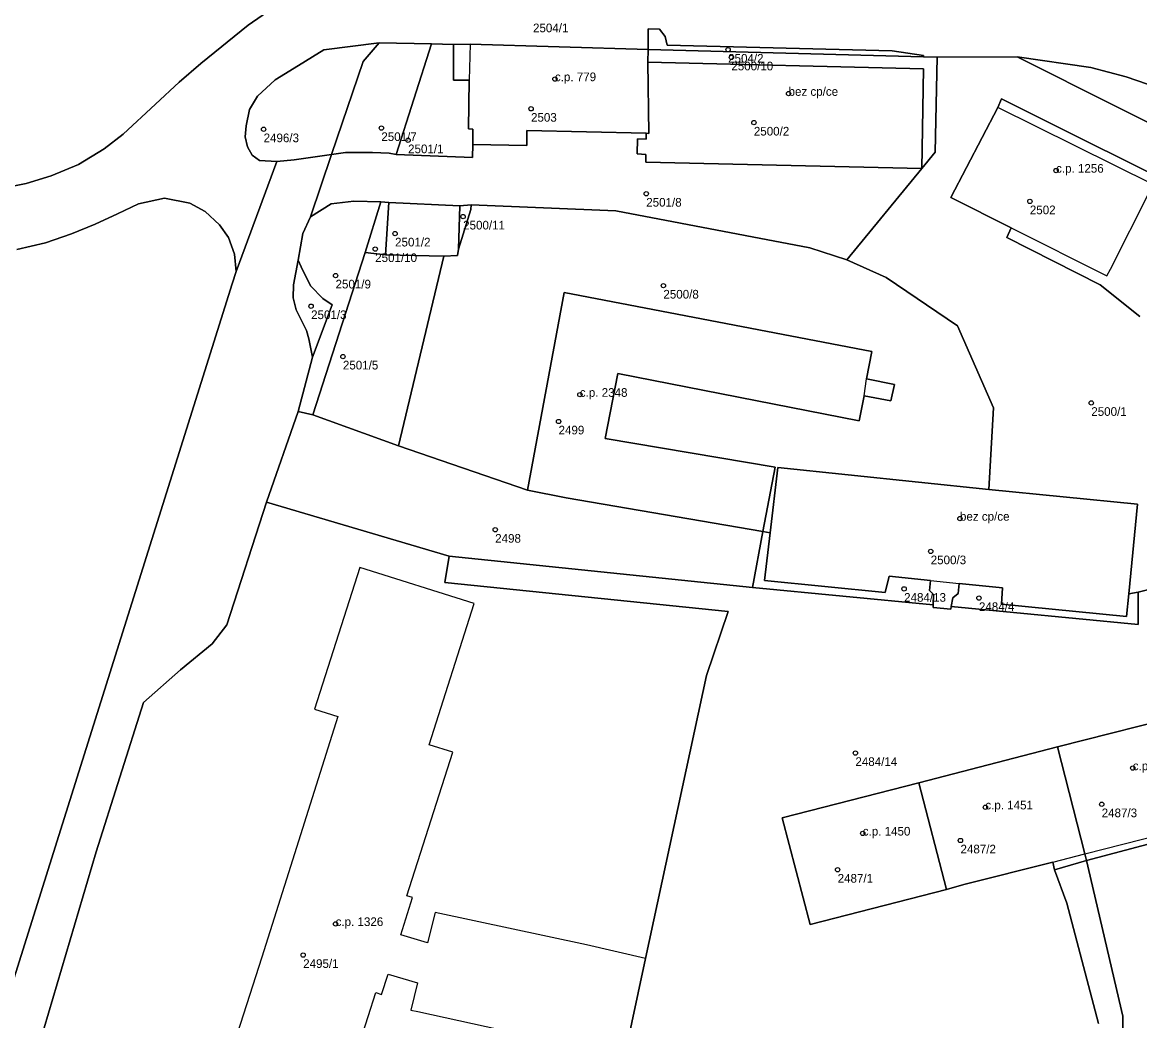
# Model space of a CAD drawing. Extents: x -878211 to -870363, y -1058464 to -1052522.
# Drawn here: x -874203.7 to -874074.6, y -1055566.8 to -1055451.4 of the extents above; entities that cross this region are included whole.
import ezdxf

# ---------------------------------------------------------------- set-up
doc = ezdxf.new("R2010")
doc.units = 0
for name, color, linetype in [('Vrstva 50', 7, 'Continuous'), ('Vrstva 51', 7, 'Continuous'), ('Vrstva 52', 7, 'Continuous')]:
    doc.layers.add(name, color=color, linetype=linetype)

msp = doc.modelspace()

# ---------------------------------------------------------------- linework, layer by layer
at = {"layer": 'Vrstva 50'}
for centre in [(-874122.14, -1055454.60994), (-874121.77, -1055455.49994), (-874142.15, -1055457.98994), (-874115.16, -1055459.67994), (-874144.91, -1055461.42994), (-874119.17, -1055463.02994), (-874175.8, -1055463.79994), (-874162.2, -1055463.65994), (-874159.11, -1055465.06994), (-874084.26, -1055468.55994), (-874131.6, -1055471.23994), (-874087.29, -1055472.11994), (-874152.75, -1055473.87994), (-874160.61, -1055475.83994), (-874162.91, -1055477.63994), (-874167.49, -1055480.68994), (-874129.62, -1055481.85994), (-874170.31, -1055484.22994), (-874166.64, -1055490.04994), (-874139.27, -1055494.44994), (-874080.19, -1055495.40994), (-874141.73, -1055497.54994), (-874095.36, -1055508.75994), (-874149.05, -1055510.05994), (-874098.74, -1055512.54994), (-874101.81, -1055516.87994), (-874093.17, -1055517.94994), (-874107.44, -1055535.84994), (-874075.4, -1055537.57994), (-874078.99, -1055541.76994), (-874092.43, -1055542.10994), (-874106.59, -1055545.12994), (-874095.3, -1055545.94994), (-874109.49, -1055549.32994), (-874167.48, -1055555.57994), (-874171.23, -1055559.17994)]:
    msp.add_circle(centre, 0.25, dxfattribs=at)
at = {"layer": 'Vrstva 51'}
for points in [[(-874206.3, -1055470.66), (-874203.22, -1055470.04), (-874200.33, -1055469.18), (-874197.18, -1055467.87), (-874194.23, -1055466.07), (-874192.04, -1055464.36), (-874188.29, -1055460.9), (-874185.54, -1055458.37), (-874183.06, -1055456.21), (-874177.59, -1055451.78), (-874174.34, -1055449.55), (-874169.81, -1055447.22), (-874166.06, -1055445.81), (-874162.22, -1055444.67), (-874158.11, -1055444.21), (-874198.9, -1055442.81), (-874202.95, -1055442.48), (-874204.59, -1055441.91)], [(-874068.39, -1055450.86), (-874075.38, -1055448.65), (-874086.9, -1055446.64), (-874097.68, -1055446.23), (-874158.11, -1055444.21), (-874162.22, -1055444.67), (-874166.06, -1055445.81), (-874169.81, -1055447.22), (-874174.34, -1055449.55), (-874177.59, -1055451.78), (-874183.06, -1055456.21), (-874185.54, -1055458.37), (-874188.29, -1055460.9), (-874192.04, -1055464.36), (-874194.23, -1055466.07), (-874197.18, -1055467.87), (-874200.33, -1055469.18), (-874203.22, -1055470.04), (-874206.3, -1055470.66)], [(-874168.85, -1055454.61), (-874162.46, -1055453.81), (-874156.4, -1055453.91), (-874153.87, -1055454.02), (-874151.95, -1055453.98), (-874131.39, -1055454.58), (-874131.36, -1055452.2), (-874130.06, -1055452.24), (-874129.43, -1055453.08), (-874129.17, -1055454.06), (-874103.18, -1055454.75), (-874099.57, -1055455.26), (-874099.59, -1055455.44), (-874098.01, -1055455.48), (-874088.75, -1055455.43), (-874080.23, -1055456.64), (-874076.17, -1055457.72), (-874068.64, -1055460.3)], [(-874179.17, -1055478.23), (-874178.98, -1055480.23), (-874174.26, -1055467.53), (-874176.28, -1055467.39), (-874177.14, -1055466.8), (-874177.67, -1055465.81), (-874177.92, -1055464.66), (-874177.83, -1055463.4), (-874177.44, -1055461.5), (-874176.52, -1055459.96), (-874174.45, -1055458.07), (-874172.26, -1055456.74), (-874168.85, -1055454.61)], [(-874066.44, -1055472.32), (-874090.56, -1055460.27), (-874091, -1055461.29), (-874096.4, -1055471.67), (-874089.43, -1055475.19), (-874089.95, -1055476.29), (-874079.15, -1055481.75), (-874074.6, -1055485.44)], [(-874074.6, -1055485.44), (-874079.15, -1055481.75), (-874089.95, -1055476.29), (-874089.43, -1055475.19), (-874096.4, -1055471.67), (-874091, -1055461.29), (-874090.56, -1055460.27), (-874066.44, -1055472.32)], [(-874201.15, -1055567.59), (-874195.16, -1055547.26), (-874189.68, -1055529.99), (-874185.4, -1055526.23), (-874181.75, -1055523.23), (-874180.04, -1055521.04), (-874175.48, -1055506.88), (-874171.82, -1055496.4), (-874170.14, -1055490.1), (-874170.56, -1055488.01), (-874170.83, -1055487.05), (-874172.04, -1055484.67), (-874172.38, -1055483.26), (-874172.34, -1055481.78), (-874171.81, -1055478.9), (-874171.25, -1055475.84), (-874170.39, -1055473.89), (-874167.95, -1055466.72), (-874172.27, -1055467.33), (-874174.26, -1055467.53), (-874178.98, -1055480.23), (-874179.44, -1055481.65), (-874199.44, -1055545.39), (-874217.51, -1055602.77)], [(-874217.51, -1055602.77), (-874199.44, -1055545.39), (-874179.44, -1055481.65), (-874178.98, -1055480.23), (-874179.17, -1055478.23), (-874179.84, -1055476.29), (-874180.9, -1055474.83), (-874182.56, -1055473.31), (-874184.32, -1055472.34), (-874187.26, -1055471.74), (-874190.27, -1055472.39), (-874192.69, -1055473.58), (-874195.24, -1055474.76), (-874197.99, -1055475.88), (-874201.01, -1055476.93), (-874204.29, -1055477.68)], [(-874204.29, -1055477.68), (-874201.01, -1055476.93), (-874197.99, -1055475.88), (-874195.24, -1055474.76), (-874192.69, -1055473.58), (-874190.27, -1055472.39), (-874187.26, -1055471.74), (-874184.32, -1055472.34), (-874182.56, -1055473.31), (-874180.9, -1055474.83), (-874179.84, -1055476.29), (-874179.17, -1055478.23)], [(-874134.1, -1055570.95), (-874131.7, -1055559.59), (-874124.65, -1055526.89), (-874122.14, -1055519.51), (-874154.86, -1055516.16), (-874154.35, -1055513.11), (-874175.48, -1055506.88), (-874180.04, -1055521.04), (-874181.75, -1055523.23), (-874185.4, -1055526.23), (-874189.68, -1055529.99), (-874195.16, -1055547.26), (-874201.15, -1055567.59)], [(-874036.04, -1055507.72), (-874074.76, -1055517.27), (-874074.76, -1055521.01), (-874096.37, -1055518.93), (-874096.4, -1055519.23), (-874098.47, -1055519.03), (-874098.44, -1055518.74), (-874119.32, -1055516.74), (-874154.35, -1055513.11), (-874154.86, -1055516.16), (-874122.14, -1055519.51), (-874124.65, -1055526.89), (-874131.7, -1055559.59), (-874134.1, -1055570.95)], [(-873959.48, -1055523.8), (-873981.35, -1055527.67), (-873993.84, -1055530.89), (-874010.88, -1055536.22), (-874009.98, -1055538.96), (-874013.64, -1055539.04), (-874015.84, -1055537.41), (-874017.18, -1055533.62), (-874017.5, -1055532.25), (-874033.32, -1055536.14), (-874049.11, -1055540.15), (-874065.33, -1055544.19), (-874080.73, -1055548.27), (-874076.54, -1055566.26), (-874076.51, -1055570.62)], [(-874079.37, -1055567.09), (-874083.01, -1055553.18), (-874084.43, -1055549.33), (-874084.63, -1055548.45), (-874094.92, -1055551.05), (-874096.93, -1055551.61), (-874112.67, -1055555.66), (-874115.89, -1055543.33), (-874100.1, -1055539.27), (-874084.09, -1055535.12), (-874068.56, -1055531.21)], [(-874076.51, -1055570.62), (-874076.54, -1055566.26), (-874080.73, -1055548.27), (-874084.43, -1055549.33), (-874083.01, -1055553.18), (-874079.37, -1055567.09)]]:
    msp.add_lwpolyline(points, dxfattribs=at)
for points in [[(-874099.59, -1055455.44), (-874099.57, -1055455.26), (-874103.18, -1055454.75), (-874129.17, -1055454.06), (-874129.43, -1055453.08), (-874130.06, -1055452.24), (-874131.36, -1055452.2), (-874131.39, -1055454.58)], [(-874176.52, -1055459.96), (-874177.44, -1055461.5), (-874177.83, -1055463.4), (-874177.92, -1055464.66), (-874177.67, -1055465.81), (-874177.14, -1055466.8), (-874176.28, -1055467.39), (-874174.26, -1055467.53), (-874172.27, -1055467.33), (-874167.95, -1055466.72), (-874164.29, -1055455.96), (-874162.46, -1055453.81), (-874168.85, -1055454.61), (-874172.26, -1055456.74), (-874174.45, -1055458.07)], [(-874156.4, -1055453.91), (-874162.46, -1055453.81), (-874164.29, -1055455.96), (-874167.95, -1055466.72), (-874166.34, -1055466.49), (-874163.22, -1055466.46), (-874161.3, -1055466.57), (-874160.5, -1055466.7)], [(-874151.64, -1055465.56), (-874151.63, -1055463.77), (-874152.15, -1055463.76), (-874152.06, -1055458.13), (-874153.86, -1055458.11), (-874153.87, -1055454.02), (-874156.4, -1055453.91), (-874160.5, -1055466.7), (-874151.66, -1055467.05)], [(-874153.87, -1055454.02), (-874153.86, -1055458.11), (-874152.06, -1055458.13), (-874152.15, -1055463.76), (-874151.63, -1055463.77), (-874151.64, -1055465.56), (-874145.4, -1055465.66), (-874145.38, -1055463.93), (-874131.6, -1055464.26), (-874131.3, -1055464.27), (-874131.41, -1055456.03), (-874131.39, -1055454.58), (-874151.95, -1055453.98)], [(-874131.39, -1055454.58), (-874131.41, -1055456.03), (-874099.56, -1055456.81), (-874099.76, -1055468.32), (-874098.22, -1055466.45), (-874098.01, -1055455.48), (-874099.59, -1055455.44)], [(-874099.56, -1055456.81), (-874131.41, -1055456.03), (-874131.3, -1055464.27), (-874131.6, -1055464.26), (-874131.62, -1055464.95), (-874132.61, -1055464.91), (-874132.65, -1055466.65), (-874131.64, -1055466.71), (-874131.66, -1055467.6), (-874099.76, -1055468.32)], [(-874088.75, -1055455.43), (-874098.01, -1055455.48), (-874098.22, -1055466.45), (-874099.76, -1055468.32), (-874108.42, -1055478.86), (-874103.88, -1055480.91), (-874095.65, -1055486.5), (-874091.49, -1055495.97), (-874092.01, -1055505.42), (-874074.86, -1055507.09), (-874075.87, -1055517.46), (-874074.76, -1055517.27), (-874036.04, -1055507.72), (-874034.41, -1055507.21), (-874030.41, -1055505.09), (-874026.37, -1055483.35), (-874041.94, -1055477.59), (-874048.18, -1055475.32), (-874054.31, -1055472.71)], [(-874080.23, -1055456.64), (-874088.75, -1055455.43), (-874054.31, -1055472.71), (-874048.18, -1055475.32), (-874041.94, -1055477.59), (-874026.37, -1055483.35), (-874023.99, -1055483.48), (-874023.69, -1055473.97), (-874025.14, -1055472.71), (-874052.42, -1055467.46), (-874068.64, -1055460.3), (-874076.17, -1055457.72)], [(-874161.33, -1055472.27), (-874153.12, -1055472.63), (-874151.83, -1055472.53), (-874135.11, -1055473.2), (-874112.72, -1055477.5), (-874108.42, -1055478.86), (-874099.76, -1055468.32), (-874131.66, -1055467.6), (-874131.64, -1055466.71), (-874132.65, -1055466.65), (-874132.61, -1055464.91), (-874131.62, -1055464.95), (-874131.6, -1055464.26), (-874145.38, -1055463.93), (-874145.4, -1055465.66), (-874151.64, -1055465.56), (-874151.66, -1055467.05), (-874160.5, -1055466.7), (-874161.3, -1055466.57), (-874163.22, -1055466.46), (-874166.34, -1055466.49), (-874167.95, -1055466.72), (-874170.39, -1055473.89), (-874168, -1055472.4), (-874165.38, -1055472.08), (-874162.26, -1055472.17)], [(-874170.1, -1055496.77), (-874164.08, -1055478.04), (-874162.26, -1055472.17), (-874165.38, -1055472.08), (-874168, -1055472.4), (-874170.39, -1055473.89), (-874171.25, -1055475.84), (-874171.81, -1055478.9), (-874171.45, -1055479.67), (-874170.39, -1055481.88), (-874168.94, -1055483.35), (-874167.88, -1055484.07), (-874170.14, -1055490.1), (-874171.82, -1055496.4)], [(-874162.26, -1055472.17), (-874164.08, -1055478.04), (-874161.72, -1055478.29), (-874161.33, -1055472.27)], [(-874154.99, -1055478.44), (-874153.39, -1055478.39), (-874153.29, -1055477.65), (-874153.12, -1055472.63), (-874161.33, -1055472.27), (-874161.72, -1055478.29)], [(-874153.29, -1055477.65), (-874153.39, -1055478.39), (-874154.99, -1055478.44), (-874160.23, -1055500.36), (-874145.31, -1055505.48), (-874141.07, -1055482.66), (-874105.53, -1055489.47), (-874106.16, -1055492.64), (-874102.91, -1055493.27), (-874103.34, -1055495.15), (-874106.44, -1055494.57), (-874107.01, -1055497.49), (-874134.89, -1055492), (-874136.36, -1055499.5), (-874116.69, -1055502.82), (-874118.14, -1055510.27), (-874117.3, -1055510.42), (-874116.41, -1055502.88), (-874092.01, -1055505.42), (-874091.49, -1055495.97), (-874095.65, -1055486.5), (-874103.88, -1055480.91), (-874108.42, -1055478.86), (-874112.72, -1055477.5), (-874135.11, -1055473.2), (-874151.83, -1055472.53), (-874151.87, -1055473.06)], [(-874151.83, -1055472.53), (-874153.12, -1055472.63), (-874153.29, -1055477.65), (-874151.87, -1055473.06)], [(-874164.08, -1055478.04), (-874170.1, -1055496.77), (-874160.23, -1055500.36), (-874154.99, -1055478.44), (-874161.72, -1055478.29)], [(-874170.39, -1055481.88), (-874171.45, -1055479.67), (-874171.81, -1055478.9), (-874172.34, -1055481.78), (-874172.38, -1055483.26), (-874172.04, -1055484.67), (-874170.83, -1055487.05), (-874170.56, -1055488.01), (-874170.14, -1055490.1), (-874167.88, -1055484.07), (-874168.94, -1055483.35)], [(-874107.01, -1055497.49), (-874106.44, -1055494.57), (-874103.34, -1055495.15), (-874102.91, -1055493.27), (-874106.16, -1055492.64), (-874105.53, -1055489.47), (-874141.07, -1055482.66), (-874145.31, -1055505.48), (-874140.84, -1055506.38), (-874118.14, -1055510.27), (-874116.69, -1055502.82), (-874136.36, -1055499.5), (-874134.89, -1055492)], [(-874170.1, -1055496.77), (-874171.82, -1055496.4), (-874175.48, -1055506.88), (-874154.35, -1055513.11), (-874119.32, -1055516.74), (-874118.14, -1055510.27), (-874140.84, -1055506.38), (-874145.31, -1055505.48), (-874160.23, -1055500.36)], [(-874098.77, -1055515.93), (-874098.87, -1055517.07), (-874098.42, -1055517.53), (-874098.44, -1055518.74), (-874098.47, -1055519.03), (-874096.4, -1055519.23), (-874096.37, -1055518.93), (-874096.2, -1055517.91), (-874095.56, -1055517.42), (-874095.46, -1055516.25), (-874090.43, -1055516.78), (-874090.57, -1055518.64), (-874076.11, -1055520.06), (-874075.87, -1055517.46), (-874074.86, -1055507.09), (-874092.01, -1055505.42), (-874116.41, -1055502.88), (-874117.3, -1055510.42), (-874117.95, -1055515.93), (-874104.01, -1055517.3), (-874103.55, -1055515.43)], [(-874118.14, -1055510.27), (-874119.32, -1055516.74), (-874098.44, -1055518.74), (-874098.42, -1055517.53), (-874098.87, -1055517.07), (-874098.77, -1055515.93), (-874103.55, -1055515.43), (-874104.01, -1055517.3), (-874117.95, -1055515.93), (-874117.3, -1055510.42)], [(-874096.37, -1055518.93), (-874074.76, -1055521.01), (-874074.76, -1055517.27), (-874075.87, -1055517.46), (-874076.11, -1055520.06), (-874090.57, -1055518.64), (-874090.43, -1055516.78), (-874095.46, -1055516.25), (-874095.56, -1055517.42), (-874096.2, -1055517.91)], [(-874068.56, -1055531.21), (-874084.09, -1055535.12), (-874080.93, -1055547.5), (-874080.73, -1055548.27), (-874065.33, -1055544.19), (-874065.49, -1055543.55)], [(-874080.73, -1055548.27), (-874080.93, -1055547.5), (-874084.09, -1055535.12), (-874100.1, -1055539.27), (-874096.93, -1055551.61), (-874094.92, -1055551.05), (-874084.63, -1055548.45), (-874084.43, -1055549.33)], [(-874115.89, -1055543.33), (-874112.67, -1055555.66), (-874096.93, -1055551.61), (-874100.1, -1055539.27)]]:
    msp.add_lwpolyline(points, close=True, dxfattribs=at)
at = {"layer": 'Vrstva 52'}
for points in [[(-874152.06, -1055458.13), (-874152.15, -1055463.76), (-874151.63, -1055463.77), (-874151.64, -1055465.56), (-874145.4, -1055465.66), (-874145.38, -1055463.93), (-874131.6, -1055464.26), (-874131.3, -1055464.27), (-874131.41, -1055456.03), (-874131.39, -1055454.58), (-874151.95, -1055453.98)], [(-874132.61, -1055464.91), (-874132.65, -1055466.65), (-874131.64, -1055466.71), (-874131.66, -1055467.6), (-874099.76, -1055468.32), (-874099.56, -1055456.81), (-874131.41, -1055456.03), (-874131.3, -1055464.27), (-874131.6, -1055464.26), (-874131.62, -1055464.95)], [(-874091, -1055461.29), (-874096.4, -1055471.67), (-874089.43, -1055475.19), (-874078.38, -1055480.72), (-874077.98, -1055479.95), (-874073.46, -1055471.02), (-874073.03, -1055470.19)], [(-874145.31, -1055505.48), (-874140.84, -1055506.38), (-874118.14, -1055510.27), (-874116.69, -1055502.82), (-874136.36, -1055499.5), (-874134.89, -1055492), (-874107.01, -1055497.49), (-874106.44, -1055494.57), (-874106.16, -1055492.64), (-874105.53, -1055489.47), (-874141.07, -1055482.66)], [(-874074.86, -1055507.09), (-874092.01, -1055505.42), (-874116.41, -1055502.88), (-874117.3, -1055510.42), (-874117.95, -1055515.93), (-874104.01, -1055517.3), (-874103.55, -1055515.43), (-874098.77, -1055515.93), (-874095.46, -1055516.25), (-874090.43, -1055516.78), (-874090.57, -1055518.64), (-874076.11, -1055520.06), (-874075.87, -1055517.46)], [(-874084.09, -1055535.12), (-874080.93, -1055547.5), (-874065.49, -1055543.55), (-874068.56, -1055531.21)], [(-874084.09, -1055535.12), (-874100.1, -1055539.27), (-874096.93, -1055551.61), (-874094.92, -1055551.05), (-874084.63, -1055548.45), (-874080.93, -1055547.5)], [(-874100.1, -1055539.27), (-874115.89, -1055543.33), (-874112.67, -1055555.66), (-874096.93, -1055551.61)]]:
    msp.add_lwpolyline(points, close=True, dxfattribs=at)
for points in [[(-874134.1, -1055570.95), (-874131.7, -1055559.59), (-874138.51, -1055558), (-874155.98, -1055554.25), (-874156.87, -1055557.79), (-874159.95, -1055556.83), (-874158.59, -1055552.55), (-874159.26, -1055552.35), (-874153.94, -1055535.74), (-874156.69, -1055534.9), (-874151.46, -1055518.58), (-874164.67, -1055514.4), (-874169.91, -1055530.78), (-874167.23, -1055531.64), (-874172.48, -1055548.21), (-874176, -1055559.41), (-874181.31, -1055575.93)], [(-874168.15, -1055580.11), (-874163.73, -1055566.29), (-874162.82, -1055563.52), (-874162.17, -1055563.73), (-874161.41, -1055561.38), (-874158.02, -1055562.4), (-874158.81, -1055565.56), (-874157.97, -1055565.71), (-874140.96, -1055569.44)]]:
    msp.add_lwpolyline(points, dxfattribs=at)

# ---------------------------------------------------------------- texts
at = {"layer": 'Vrstva 50'}
for s, p in [('2504/1', (-874144.68, -1055452.589)), ('2504/2', (-874122.14, -1055456.099)), ('2500/10', (-874121.77, -1055456.989)), ('c.p. 779', (-874142.15, -1055458.24)), ('bez cp/ce', (-874115.16, -1055459.929)), ('2503', (-874144.91, -1055462.919)), ('2501/7', (-874162.2, -1055465.149)), ('2500/2', (-874119.17, -1055464.519)), ('2496/3', (-874175.8, -1055465.289)), ('2501/1', (-874159.11, -1055466.559)), ('c.p. 1256', (-874084.26, -1055468.81)), ('2501/8', (-874131.6, -1055472.729)), ('2502', (-874087.29, -1055473.609)), ('2500/11', (-874152.75, -1055475.369)), ('2501/2', (-874160.61, -1055477.329)), ('2501/10', (-874162.91, -1055479.129)), ('2501/9', (-874167.49, -1055482.179)), ('2500/8', (-874129.62, -1055483.349)), ('2501/3', (-874170.31, -1055485.719)), ('2501/5', (-874166.64, -1055491.539)), ('c.p. 2348', (-874139.27, -1055494.7)), ('2500/1', (-874080.19, -1055496.899)), ('2499', (-874141.73, -1055499.039)), ('bez cp/ce', (-874095.36, -1055509.01)), ('2498', (-874149.05, -1055511.549)), ('2500/3', (-874098.74, -1055514.039)), ('2484/13', (-874101.81, -1055518.369)), ('2484/4', (-874093.17, -1055519.439)), ('2484/14', (-874107.44, -1055537.339)), ('c.p. 1452', (-874075.4, -1055537.83)), ('c.p. 1451', (-874092.43, -1055542.36)), ('2487/3', (-874078.99, -1055543.259)), ('c.p. 1450', (-874106.59, -1055545.379)), ('2487/2', (-874095.3, -1055547.439)), ('2487/1', (-874109.49, -1055550.819)), ('c.p. 1326', (-874167.48, -1055555.83)), ('2495/1', (-874171.23, -1055560.669))]:
    msp.add_text(s, height=0.999996, dxfattribs=at).set_placement(p)

doc.saveas('drawing.dxf')
